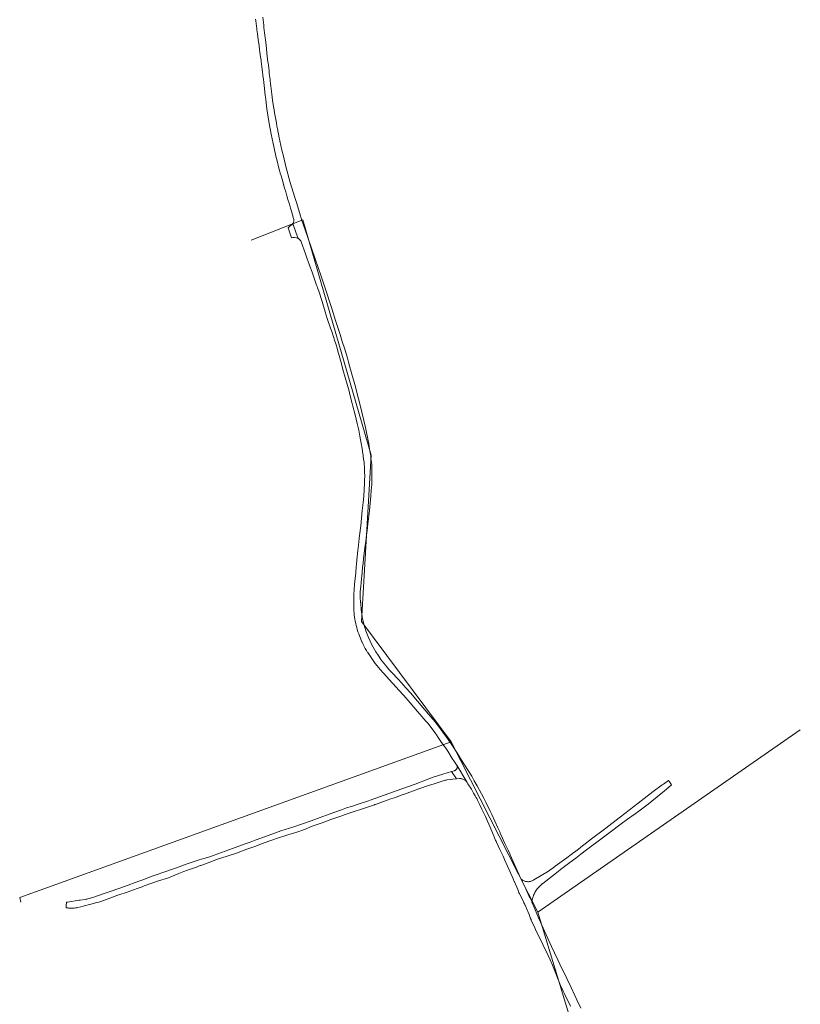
# Model space of a CAD drawing. Extents: x 148869 to 161638, y 453607 to 469810.
# Tile 593 of 656: x 152908 to 153222, y 466280 to 466677. Entities that reach past the tile are written whole.
import ezdxf
from ezdxf.lldxf.tags import DXFTag

# ---------------------------------------------------------------- set-up
doc = ezdxf.new("R2010")
doc.units = 0
for name, color, linetype, lineweight in [('B-OI-RI-DRUKLEIDING-G-niet meenemen', 190, 'RI-PERS', 18), ('B-RO-VH-VERHARDING_ASFALT-GV', 251, 'CONTINUOUS', 18), ('B-RO-VH-VERHARDING_FUNDERING_ZAND-GV', 251, 'CONTINUOUS', 18), ('B-RO-VH-VERHARDING_STRAATBAKSTEEN-GV', 251, 'CONTINUOUS', 18)]:
    doc.layers.add(name, color=color, linetype=linetype, lineweight=lineweight)
tags = doc.linetypes.add('RI-PERS', pattern='A,7,-2,["P",Standard,S=1.8,R=0,X=-0.5,Y=-0.9],-2,7,-2,[102,NLCS.SHX,S=1,R=180,X=0,Y=0],-2', length=22).pattern_tags.tags
tags[6] = DXFTag(74, 10)

msp = doc.modelspace()

# ---------------------------------------------------------------- linework, layer by layer
at = {"layer": 'B-OI-RI-DRUKLEIDING-G-niet meenemen'}
for p, q in [((153021.72, 466596.22), (153000.86, 466588.09)), ((153049.16, 466501.47), (153021.72, 466596.22)), ((153045.31, 466434.44), (153049.16, 466501.47)), ((153081.41, 466385.94), (153045.31, 466434.44)), ((153116.27, 466317.34), (153222.02, 466390.88)), ((152907.66, 466323.22), (153081.41, 466385.94)), ((153081.41, 466385.94), (153116.27, 466317.34)), ((152907.66, 466323.22), (152908.1, 466321.4)), ((153139.59, 466240.94), (153116.27, 466317.34))]:
    msp.add_line(p, q, dxfattribs=at)
at = {"layer": 'B-RO-VH-VERHARDING_ASFALT-GV', "flags": 128}
for points in [[(153002.65, 466677.12), (153002.73, 466676.41), (153003.1, 466673.13), (153003.14, 466672.84), (153003.39, 466671.17), (153003.73, 466668.87), (153004.04, 466666.33), (153004.23, 466664.88), (153004.39, 466663.76), (153004.66, 466661.98), (153004.87, 466660.61), (153004.96, 466660.02), (153005.33, 466656.86), (153005.37, 466656.53), (153005.41, 466656.19), (153005.64, 466654.24), (153005.79, 466652.98), (153005.93, 466651.64), (153006.06, 466650.32), (153006.52, 466646.41), (153006.72, 466644.84), (153006.92, 466643.34), (153007.24, 466640.92), (153007.59, 466638.47), (153008.2, 466634.32), (153008.61, 466632.27), (153008.91, 466630.71), (153009.71, 466626.99), (153009.96, 466625.84), (153010.84, 466621.92), (153011.33, 466619.97), (153012.05, 466617.11), (153012.74, 466614.66), (153012.82, 466614.36), (153013.43, 466612.18), (153013.9, 466610.49), (153013.94, 466610.35), (153013.99, 466610.19), (153014.2, 466609.47), (153014.78, 466607.48), (153015.23, 466605.97), (153015.7, 466604.47), (153016.32, 466602.51), (153016.78, 466600.91), (153017.09, 466599.81), (153017.98, 466596.74), (153018.03, 466596.5), (153018.06, 466596.26), (153018.06, 466596.25), (153018.06, 466596.01), (153018.05, 466595.76), (153018.01, 466595.52), (153017.94, 466595.28), (153017.86, 466595.1), (153017.81, 466594.92), (153017.79, 466594.83), (153017.77, 466594.72), (153017.76, 466594.53), (153017.77, 466594.34), (153017.79, 466594.24), (153017.8, 466594.17), (153017.8, 466594.15), (153017.86, 466593.96), (153019.48, 466589.4), (153019.54, 466589.27), (153019.56, 466589.22), (153019.65, 466589.05), (153019.77, 466588.89), (153019.83, 466588.82), (153019.89, 466588.75), (153019.9, 466588.74), (153020.05, 466588.61), (153020.21, 466588.5), (153020.26, 466588.47), (153020.38, 466588.38), (153020.53, 466588.24), (153020.67, 466588.09), (153020.78, 466587.92), (153020.88, 466587.74), (153020.96, 466587.55), (153021.01, 466587.35), (153022.78, 466582.58), (153023.49, 466580.57), (153024.24, 466578.42), (153024.55, 466577.54), (153025.39, 466575.18), (153026.52, 466571.99), (153027.24, 466569.96), (153027.45, 466569.34), (153027.62, 466568.86), (153028.07, 466567.54), (153029.48, 466563.39), (153030.72, 466559.24), (153031.54, 466556.47), (153032.86, 466552.6), (153033.33, 466551.22), (153034.05, 466549.11), (153034.08, 466548.98), (153034.1, 466548.93), (153034.15, 466548.76), (153034.26, 466548.42), (153034.31, 466548.25), (153035.07, 466545.84), (153035.47, 466544.56), (153035.66, 466543.85), (153036.05, 466542.47), (153036.18, 466541.97), (153036.3, 466541.56), (153037.22, 466538.25), (153037.84, 466535.98), (153038.76, 466532.76), (153039.69, 466529.49), (153040.15, 466527.74), (153040.77, 466525.36), (153041.58, 466522.27), (153041.84, 466521.26), (153042.74, 466517.72), (153043.61, 466514.28), (153044.17, 466511.57), (153044.67, 466509.12), (153045.31, 466505.45), (153045.41, 466504.89), (153045.72, 466503.09), (153045.76, 466502.86), (153045.96, 466501.41), (153045.99, 466501.15), (153046.18, 466499.75), (153046.32, 466498.72), (153046.36, 466498.43), (153046.42, 466497.97), (153046.49, 466496.6), (153046.57, 466495.03), (153046.58, 466494.4), (153046.6, 466493.43), (153046.56, 466491.23), (153046.55, 466490.09), (153046.24, 466484.92), (153045.98, 466482.44), (153045.63, 466479.19), (153045.02, 466473.04), (153044.52, 466469.04), (153044.39, 466467.93), (153044.06, 466465.27), (153043.84, 466463.05), (153043.47, 466459.31), (153043.23, 466457.41), (153043.17, 466456.66), (153042.96, 466454.03), (153042.43, 466449.52), (153042.28, 466445.26), (153042.24, 466441.41), (153042.2, 466439.93), (153042.2, 466439.7), (153042.2, 466439.67), (153042.2, 466439.66), (153042.24, 466438.8), (153042.32, 466437.94), (153042.41, 466437.08), (153042.52, 466436.23), (153042.65, 466435.38), (153042.65, 466435.38), (153042.81, 466434.53), (153042.98, 466433.68), (153043.17, 466432.86), (153043.18, 466432.84), (153043.18, 466432.81), (153043.39, 466432.01), (153043.62, 466431.2), (153043.63, 466431.18), (153043.89, 466430.35), (153044.01, 466430.01), (153044.19, 466429.48), (153044.51, 466428.62), (153044.85, 466427.76), (153045.2, 466426.92), (153045.49, 466426.27), (153045.58, 466426.08), (153045.8, 466425.62), (153045.98, 466425.25), (153046.4, 466424.43), (153046.83, 466423.61), (153047.29, 466422.82), (153047.76, 466422.03), (153047.82, 466421.94), (153050.81, 466417.54), (153052.97, 466415.03), (153054.05, 466413.78), (153054.33, 466413.46), (153056.4, 466411.1), (153059.24, 466407.99), (153060.19, 466406.96), (153062.29, 466404.61), (153064.95, 466401.64), (153067.86, 466398.24), (153068.78, 466397.16), (153071.26, 466394.3), (153071.98, 466393.46), (153074.55, 466390.15), (153075.16, 466389.29), (153075.54, 466388.76), (153076.2, 466387.78), (153077.3, 466386.17), (153079.55, 466383.06), (153079.77, 466382.69), (153080.07, 466382.2), (153081.82, 466379.32), (153082.75, 466377.95), (153083.56, 466376.75), (153083.62, 466376.66), (153083.64, 466376.64), (153083.65, 466376.61), (153083.66, 466376.6), (153087.9, 466369.58), (153088.04, 466369.34), (153088.18, 466369.09), (153089.57, 466366.9), (153089.73, 466366.61), (153090.47, 466365.28), (153091.09, 466364.17), (153091.37, 466363.67), (153091.69, 466363.09), (153092.01, 466362.53), (153092.82, 466360.87), (153093.82, 466358.85), (153094.46, 466357.54), (153095.23, 466355.84), (153097.45, 466350.89), (153098.48, 466348.38), (153098.61, 466348.05), (153098.73, 466347.76), (153099.33, 466346.3), (153099.42, 466346.09), (153099.49, 466345.91), (153099.63, 466345.62), (153101.08, 466342.59), (153102.37, 466339.87), (153102.92, 466338.63), (153104.13, 466335.85), (153105.93, 466331.79), (153106.37, 466330.77), (153106.81, 466329.73), (153106.89, 466329.54), (153108.21, 466326.45), (153108.73, 466325.22), (153108.89, 466324.89), (153110.64, 466321.32), (153110.71, 466321.18), (153110.94, 466320.71), (153110.98, 466320.62), (153111.1, 466320.37), (153111.2, 466320.17), (153111.95, 466318.63), (153112.83, 466316.4), (153113.42, 466314.88), (153113.63, 466314.35), (153113.7, 466314.18), (153115.08, 466311.07), (153115.68, 466309.72), (153116.95, 466307.11), (153118.29, 466304.35), (153118.64, 466303.66), (153119.91, 466301.1), (153120.53, 466299.86), (153121.29, 466298.11), (153122.2, 466296.01), (153122.49, 466295.34), (153123.35, 466293.35), (153124.49, 466290.29), (153125.41, 466287.81), (153126.51, 466285.58), (153127.19, 466284.22), (153129.54, 466279.49)], [(153133.6, 466278.67), (153132.07, 466282.1), (153128.92, 466288.7), (153128.42, 466289.75), (153127.56, 466291.54), (153126.05, 466294.69), (153124.36, 466298.23), (153123.04, 466300.97), (153121.79, 466303.56), (153119.66, 466308.25), (153119.01, 466309.68), (153117.34, 466313.37), (153116.55, 466315.09), (153114.54, 466319.88), (153114.29, 466320.51), (153113.96, 466321.36), (153113.85, 466321.64), (153113.11, 466323.22), (153112.89, 466323.69), (153111.48, 466326.71), (153110.12, 466329.61), (153109.96, 466329.96), (153109.78, 466330.33), (153109.68, 466330.54), (153109.6, 466330.72), (153109.1, 466331.79), (153108.7, 466332.68), (153107.48, 466335.37), (153105.69, 466339.32), (153105.02, 466340.8), (153104.31, 466342.35), (153103.08, 466345.03), (153102.4, 466346.52), (153102.11, 466347.17), (153101.18, 466349.22), (153101.14, 466349.3), (153101.1, 466349.4), (153100.22, 466351.33), (153097.73, 466356.72), (153097.15, 466357.99), (153095.38, 466361.65), (153094.56, 466363.34), (153093.68, 466364.99), (153091.93, 466368.27), (153090.72, 466370.33), (153089.68, 466372.09), (153088.31, 466374.41), (153085.62, 466378.66), (153083.93, 466381.27), (153081.65, 466384.81), (153079.91, 466387.34), (153078.8, 466388.95), (153077.02, 466391.35), (153075.13, 466393.89), (153074.06, 466395.14), (153072.31, 466397.19), (153069.34, 466400.67), (153067.92, 466402.31), (153065.01, 466405.67), (153063.14, 466407.77), (153060.28, 466410.96), (153058.99, 466412.34), (153058.43, 466412.93), (153056.59, 466414.89), (153055.43, 466416.28), (153054.94, 466416.87), (153053, 466419.34), (153052.91, 466419.45), (153051.98, 466420.84), (153051.09, 466422.18), (153049.48, 466425.03), (153048.08, 466428.01), (153048.08, 466428.02), (153047.04, 466430.67), (153046.2, 466433.42), (153045.58, 466436.21), (153045.52, 466436.63), (153045.17, 466439.05), (153044.98, 466441.91), (153044.96, 466442.12), (153044.76, 466444.22), (153044.73, 466445.61), (153044.73, 466446.47), (153045.01, 466448.69), (153045.14, 466449.98), (153045.32, 466451.82), (153045.43, 466452.91), (153045.55, 466454.12), (153045.77, 466456.29), (153045.95, 466457.82), (153046.18, 466459.83), (153046.53, 466462.89), (153046.68, 466464.16), (153047.01, 466466.81), (153047.18, 466468.22), (153047.53, 466471.05), (153047.68, 466472.3), (153047.84, 466473.6), (153048.48, 466479.19), (153048.82, 466482.11), (153049.05, 466484.96), (153049.25, 466487.37), (153049.43, 466489.57), (153049.46, 466490.94), (153049.47, 466491.24), (153049.53, 466493.55), (153049.41, 466497.39), (153049.28, 466498.72), (153049.24, 466499.14), (153049.11, 466500.44), (153049.08, 466500.68), (153049, 466501.16), (153048.79, 466502.46), (153048.68, 466503.16), (153048.55, 466504.01), (153048.25, 466505.87), (153048.25, 466505.88), (153048.2, 466506.22), (153047.87, 466507.84), (153047.81, 466508.13), (153047.71, 466508.64), (153047.66, 466508.88), (153047.58, 466509.27), (153046.92, 466512.54), (153044.83, 466521.55), (153043.46, 466526.76), (153042.84, 466529.04), (153041.19, 466535.09), (153040.5, 466537.48), (153040.07, 466538.97), (153039.63, 466540.48), (153038.58, 466544.15), (153037.56, 466547.28), (153036.67, 466550.06), (153034.87, 466555.75), (153033.36, 466560.56), (153030.41, 466569.6), (153029.05, 466573.59), (153026.7, 466580.51), (153023.64, 466589.18), (153022.45, 466592.66), (153021.95, 466594.13), (153021.33, 466595.94), (153020.36, 466599.16), (153019.24, 466602.83), (153018.48, 466605.31), (153016.64, 466611.27), (153014.89, 466617.74), (153013.87, 466621.96), (153013.29, 466624.35), (153012.48, 466628.04), (153012.06, 466629.94), (153012.02, 466630.13), (153011.59, 466632.09), (153011.55, 466632.26), (153011.43, 466632.95), (153011.24, 466634.02), (153011.02, 466635.27), (153010.3, 466639.31), (153010.12, 466640.54), (153009.9, 466641.96), (153009.53, 466644.47), (153009.23, 466646.9), (153008.83, 466650.05), (153008.7, 466651.09), (153008.54, 466652.35), (153008.48, 466652.77), (153008.48, 466652.78), (153008.18, 466655.26), (153008.06, 466656.31), (153007.94, 466657.34), (153007.67, 466659.56), (153007.65, 466659.73), (153007.22, 466663.36), (153006.85, 466666.73), (153006.31, 466671.6), (153006.04, 466673.75), (153005.93, 466674.62), (153005.53, 466677.84)]]:
    msp.add_lwpolyline(points, dxfattribs=at)
at = {"layer": 'B-RO-VH-VERHARDING_FUNDERING_ZAND-GV', "flags": 128}
for points in [[(153083.66, 466376.6), (153083.74, 466376.45), (153083.8, 466376.28), (153083.85, 466376.11), (153083.87, 466375.93), (153083.87, 466375.75), (153083.86, 466375.58), (153083.82, 466375.4), (153083.76, 466375.24), (153083.69, 466375.08), (153083.59, 466374.92), (153083.48, 466374.79), (153083.36, 466374.66), (153083.22, 466374.55), (153083.07, 466374.46), (153082.9, 466374.38), (153082.74, 466374.32), (153081.61, 466374.01), (153083.61, 466371.1), (153084.75, 466371.21), (153085.03, 466371.21), (153085.3, 466371.18), (153085.31, 466371.18), (153085.33, 466371.18), (153085.59, 466371.13), (153085.86, 466371.07), (153085.87, 466371.06), (153086.14, 466370.97), (153086.4, 466370.86), (153086.65, 466370.73), (153086.9, 466370.58), (153087.13, 466370.41), (153087.34, 466370.23), (153087.54, 466370.03), (153087.73, 466369.81), (153087.73, 466369.81), (153087.73, 466369.8), (153087.9, 466369.58)], [(153061.52, 466367.01), (153056.27, 466365.15), (153052.55, 466363.79), (153050.67, 466363.11), (153047.69, 466362.1), (153044.77, 466361.11), (153041.26, 466359.98), (153039.25, 466359.34), (153037.27, 466358.62), (153032.3, 466356.84), (153024.99, 466354.16), (153021.53, 466352.95), (153018.05, 466351.72), (153012.86, 466350.1), (153010.23, 466349.16), (153005.17, 466347.35), (153002.42, 466346.33), (153000.42, 466345.58), (152998.12, 466344.73), (152993.38, 466343), (152990.42, 466341.91), (152985.99, 466340.35), (152984.18, 466339.72), (152981.75, 466338.96), (152979.94, 466338.4), (152978.32, 466337.89), (152975.06, 466336.87), (152970.76, 466335.22), (152970.03, 466334.94), (152964.86, 466333.24), (152963.38, 466332.69), (152961.03, 466331.82), (152957.22, 466330.41), (152954.14, 466329.28), (152951.36, 466328.27), (152948.01, 466327.09), (152943.74, 466325.58), (152941.67, 466324.85), (152937.52, 466323.42), (152935.08, 466322.7), (152935.05, 466322.7), (152934.73, 466322.62), (152934.46, 466322.56), (152934.43, 466322.55), (152934.07, 466322.51), (152932.01, 466322.19), (152931.66, 466322.14), (152926.94, 466321.41), (152926.56, 466321.4), (152926.45, 466321.4), (152926.42, 466319.96), (152926.4, 466319.1), (152926.7, 466319.08), (152926.98, 466319.05), (152927.37, 466319.01), (152927.63, 466318.98), (152927.89, 466318.95), (152928.38, 466318.93), (152928.69, 466318.93), (152929.07, 466318.94), (152929.22, 466318.95), (152929.61, 466319), (152930.1, 466319.09), (152930.67, 466319.17), (152931.08, 466319.23), (152932.25, 466319.54), (152933.17, 466319.79), (152936.27, 466320.53), (152938.72, 466321.23), (152939.55, 466321.46), (152942.2, 466322.36), (152946.78, 466324.08), (152951.69, 466325.75), (152951.98, 466325.84), (152954.9, 466326.9), (152956.93, 466327.62), (152957.76, 466327.92), (152963.6, 466330.03), (152967.2, 466331.11), (152967.22, 466331.12), (152967.57, 466331.26), (152971.69, 466332.93), (152973.8, 466333.75), (152975.28, 466334.33), (152975.64, 466334.45), (152978.83, 466335.55), (152979.71, 466335.85), (152980.44, 466336.1), (152980.47, 466336.11), (152980.59, 466336.16), (152983.99, 466337.36), (152986.88, 466338.53), (152991.27, 466339.91), (152994.95, 466341.14), (152994.95, 466341.14), (152994.99, 466341.15), (152999.17, 466342.72), (153001.08, 466343.43), (153002.7, 466344.02), (153005.08, 466344.88), (153008.43, 466346.09), (153012.35, 466347.51), (153013.99, 466348.01), (153015.7, 466348.53), (153017.54, 466349.09), (153018.35, 466349.35), (153019.29, 466349.65), (153022.4, 466350.64), (153025.48, 466351.97), (153029.45, 466353.33), (153032.93, 466354.64), (153036.95, 466356.07), (153038.73, 466356.71), (153041.9, 466357.75), (153041.98, 466357.78), (153046.06, 466359.15), (153050.56, 466360.66), (153050.72, 466360.71), (153050.92, 466360.79), (153054.14, 466361.99), (153057.08, 466362.97), (153059.02, 466363.61), (153061.32, 466364.46), (153062.64, 466364.94), (153068.43, 466367.1), (153072.68, 466368.5), (153074.14, 466368.97), (153078.97, 466370.52), (153079.42, 466370.59), (153079.86, 466370.66), (153083.34, 466371.07), (153083.61, 466371.1), (153081.61, 466374.01), (153078.1, 466373.02), (153078.04, 466373), (153074.22, 466371.71), (153072.37, 466371.09), (153066.87, 466368.98), (153061.97, 466367.17)], [(153168.97, 466370.47), (153167.42, 466369.34), (153166.87, 466368.93), (153166.42, 466368.6), (153162.79, 466365.93), (153156.69, 466361.22), (153153.27, 466358.58), (153151.86, 466357.49), (153149.12, 466355.38), (153143.76, 466351.24), (153137.46, 466346.45), (153135.96, 466345.32), (153134.33, 466344.07), (153132.66, 466342.8), (153131.03, 466341.57), (153130.77, 466341.37), (153129.8, 466340.66), (153127.98, 466339.32), (153123.27, 466335.86), (153122.49, 466335.29), (153121.1, 466334.27), (153120.57, 466333.87), (153114.75, 466330.35), (153114.5, 466330.2), (153114.44, 466330.17), (153114.24, 466330.06), (153114.01, 466329.96), (153113.97, 466329.94), (153113.69, 466329.84), (153113.41, 466329.77), (153113.13, 466329.71), (153112.88, 466329.67), (153112.84, 466329.67), (153112.55, 466329.65), (153112.25, 466329.65), (153111.96, 466329.67), (153111.85, 466329.69), (153111.67, 466329.71), (153111.4, 466329.77), (153111.39, 466329.77), (153111.11, 466329.85), (153110.83, 466329.95), (153110.57, 466330.07), (153110.31, 466330.21), (153110.06, 466330.36), (153109.82, 466330.53), (153109.6, 466330.72), (153109.68, 466330.54), (153109.78, 466330.33), (153109.96, 466329.96), (153110.12, 466329.61), (153111.48, 466326.71), (153112.89, 466323.69), (153113.11, 466323.22), (153113.85, 466321.64), (153113.96, 466321.36), (153113.99, 466321.64), (153114, 466321.68), (153114, 466321.73), (153114.02, 466321.84), (153114.09, 466322.32), (153114.18, 466322.79), (153114.3, 466323.26), (153114.44, 466323.73), (153114.52, 466323.94), (153114.6, 466324.18), (153114.79, 466324.63), (153114.93, 466324.93), (153114.99, 466325.07), (153115.06, 466325.2), (153115.22, 466325.5), (153115.46, 466325.92), (153115.72, 466326.33), (153116.01, 466326.72), (153118.21, 466328.85), (153118.37, 466328.97), (153122.68, 466332.33), (153124.5, 466333.75), (153125.51, 466334.53), (153129.21, 466337.41), (153131.57, 466339.18), (153133.7, 466340.79), (153135.89, 466342.44), (153138.04, 466344.05), (153140.02, 466345.54), (153145.92, 466349.98), (153149.32, 466352.49), (153153.02, 466355.22), (153153.19, 466355.35), (153153.86, 466355.84), (153153.89, 466355.86), (153154.95, 466356.64), (153157.48, 466358.51), (153160.7, 466360.89), (153165.87, 466365.1), (153167.3, 466366.26), (153169.1, 466367.72), (153170.2, 466368.62), (153169.4, 466369.82)]]:
    msp.add_lwpolyline(points, close=True, dxfattribs=at)
at = {"layer": 'B-RO-VH-VERHARDING_STRAATBAKSTEEN-GV', "flags": 128}
msp.add_lwpolyline([(153020.05, 466588.61), (153019.9, 466588.74), (153019.89, 466588.75), (153019.83, 466588.82), (153019.77, 466588.89), (153019.65, 466589.05), (153019.56, 466589.22), (153019.54, 466589.27), (153019.48, 466589.4), (153017.86, 466593.96), (153017.8, 466594.15), (153017.8, 466594.17), (153017.79, 466594.24), (153017.77, 466594.34), (153017.76, 466594.53), (153017.77, 466594.72), (153017.79, 466594.83), (153017.81, 466594.92), (153017.86, 466595.1), (153015.73, 466593.06), (153017.17, 466589.05), (153017.61, 466589.13), (153018.36, 466589.13), (153019.1, 466588.97)], close=True, dxfattribs=at)

doc.saveas('drawing.dxf')
